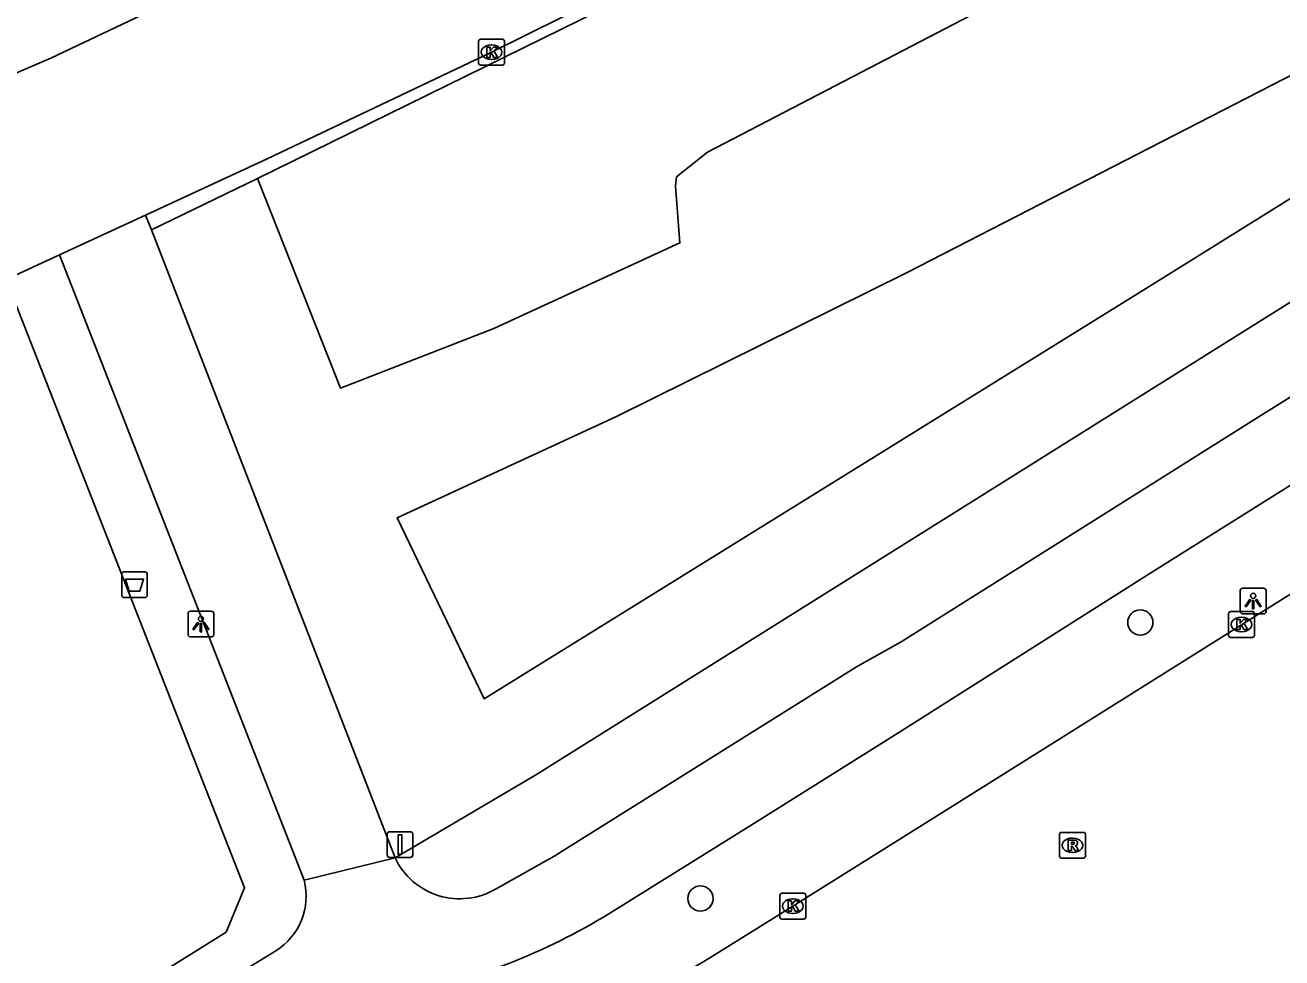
# Model space of a CAD drawing. Extents: x 159689 to 160786, y 387323 to 388339.
# Drawn here: x 160140.76 to 160189.46, y 387387.95 to 387424.08 of the extents above; entities that cross this region are included whole.
import ezdxf

# ---------------------------------------------------------------- set-up
doc = ezdxf.new("R2010")
doc.units = 0
for name, color, linetype in [('IMGEO_Afvalbak', 7, 'Continuous'), ('IMGEO_Boom', 7, 'Continuous'), ('IMGEO_Fietspad_open', 7, 'Continuous'), ('IMGEO_Groenvoorziening', 7, 'Continuous'), ('IMGEO_Kolk', 7, 'Continuous'), ('IMGEO_Lichtpunt', 7, 'Continuous'), ('IMGEO_Rijbaan_lokaal_gesloten', 7, 'Continuous'), ('IMGEO_Rijbaan_lokaal_open', 7, 'Continuous'), ('IMGEO_Rioolput', 7, 'Continuous'), ('IMGEO_Verkeersbordpaal', 7, 'Continuous'), ('IMGEO_Voetpad_open', 7, 'Continuous')]:
    doc.layers.add(name, color=color, linetype=linetype)

msp = doc.modelspace()

# ---------------------------------------------------------------- linework, layer by layer
at = {"layer": 'IMGEO_Afvalbak'}
for p, q in [((160144.505, 387402.006), (160144.505, 387402.806)), ((160144.505, 387402.806), (160144.505, 387402.006)), ((160144.605, 387402.906), (160145.395, 387402.906)), ((160145.395, 387402.906), (160144.605, 387402.906)), ((160145.495, 387402.806), (160145.495, 387402.006)), ((160145.495, 387402.006), (160145.495, 387402.806)), ((160145.395, 387401.906), (160144.605, 387401.906)), ((160144.605, 387401.906), (160145.395, 387401.906))]:
    msp.add_line(p, q, dxfattribs=at)
msp.add_lwpolyline([(160144.648, 387402.62), (160145.352, 387402.62), (160145.203, 387402.15), (160144.797, 387402.15), (160144.648, 387402.62)], dxfattribs=at)
for centre, start, end in [((160144.605, 387402.806), 90, 180), ((160144.605, 387402.806), 90, 180), ((160145.395, 387402.806), 0, 90), ((160145.395, 387402.806), 360, 90), ((160144.605, 387402.006), 180, 270), ((160144.605, 387402.006), 180, 270), ((160145.395, 387402.006), 270, 0), ((160145.395, 387402.006), 270, 0)]:
    msp.add_arc(centre, 0.1, start, end, dxfattribs=at)
at = {"layer": 'IMGEO_Boom'}
for centre in [(160183.977, 387400.943), (160166.929, 387390.249)]:
    msp.add_circle(centre, 0.489, dxfattribs=at)
at = {"layer": 'IMGEO_Fietspad_open'}
for points in [[(160304.637, 387480.044), (160301.617, 387477.461), (160298.558, 387474.843), (160297.951, 387474.363), (160295.506, 387472.609), (160294.842, 387472.203), (160282.017, 387465.159), (160277.159, 387462.365), (160271.867, 387459.381), (160264.291, 387455.191), (160257.213, 387451.206), (160245.641, 387444.527), (160232.498, 387436.379), (160218.594, 387427.633), (160201.505, 387416.998), (160188.751, 387409.025), (160174.71, 387400.186), (160172.972, 387399.218), (160161.569, 387392.079), (160161.282, 387391.902), (160159.013, 387390.625)], [(160163.385, 387389.655), (160169.004, 387393.156), (160174.583, 387396.65), (160184.491, 387402.932), (160207.33, 387417.248), (160226.274, 387428.986), (160242.76, 387439.193), (160245.229, 387440.783), (160247.291, 387442.078), (160258.222, 387448.472), (160283.621, 387462.603)], [(160145.429, 387416.725), (160145.651, 387416.153)], [(160155.098, 387391.826), (160145.651, 387416.153)], [(160142.089, 387415.182), (160151.57, 387390.952)], [(160155.098, 387391.826), (160151.57, 387390.952)], [(160150.48, 387388.224), (160148.407, 387386.951), (160120.28, 387369.263), (160089.698, 387350.065)]]:
    msp.add_lwpolyline(points, dxfattribs=at)
for centre, radius, start, end in [((160157.598, 387392.995), 2.76, 205.0541, 300.8372), ((160149.157, 387390.334), 2.491, 302.0817, 14.359), ((160150.482, 387410.81), 24.779, 281.3485, 301.3804)]:
    msp.add_arc(centre, radius, start, end, dxfattribs=at)
at = {"layer": 'IMGEO_Groenvoorziening'}
for points in [[(160224.225, 387438.836), (160223.727, 387439.732), (160203.456, 387429.237), (160190.474, 387422.484), (160174.911, 387414.49), (160163.674, 387408.923), (160155.179, 387405), (160158.548, 387397.977), (160184.283, 387413.931), (160224.225, 387438.836)], [(160149.767, 387418.144), (160149.844, 387417.943), (160152.976, 387410.015), (160158.92, 387412.335), (160166.136, 387415.647), (160165.969, 387417.84), (160166.003, 387418.201), (160167.208, 387419.163), (160182.363, 387427.052), (160179.539, 387432.79)]]:
    msp.add_lwpolyline(points, dxfattribs=at)
at = {"layer": 'IMGEO_Kolk'}
for p, q in [((160158.406, 387423.536), (160159.258, 387423.536)), ((160158.331, 387422.61), (160158.331, 387423.462)), ((160158.819, 387423.316), (160158.844, 387423.316)), ((160159.332, 387423.462), (160159.332, 387422.61)), ((160159.258, 387422.536), (160158.406, 387422.536)), ((160158.842, 387422.756), (160158.817, 387422.756)), ((160187.397, 387400.437), (160187.397, 387401.289)), ((160187.472, 387401.363), (160188.324, 387401.363)), ((160187.885, 387401.143), (160187.91, 387401.143)), ((160188.398, 387401.289), (160188.398, 387400.437)), ((160188.324, 387400.363), (160187.472, 387400.363)), ((160187.908, 387400.583), (160187.883, 387400.583)), ((160170.011, 387389.526), (160170.011, 387390.378)), ((160170.086, 387390.452), (160170.938, 387390.452)), ((160171.012, 387390.378), (160171.012, 387389.526)), ((160170.499, 387390.232), (160170.524, 387390.232)), ((160170.938, 387389.452), (160170.086, 387389.452)), ((160170.522, 387389.672), (160170.497, 387389.672))]:
    msp.add_line(p, q, dxfattribs=at)
for points in [[(160158.406, 387423.536), (160159.258, 387423.536)], [(160158.331, 387422.61), (160158.331, 387423.462)], [(160158.652, 387423.236), (160158.775, 387423.236), (160158.775, 387423.085), (160158.905, 387423.236), (160159.069, 387423.236), (160158.923, 387423.085), (160159.076, 387422.836), (160158.924, 387422.836), (160158.839, 387423), (160158.775, 387422.933), (160158.775, 387422.836), (160158.652, 387422.836), (160158.652, 387423.236)], [(160159.332, 387423.462), (160159.332, 387422.61)], [(160159.258, 387422.536), (160158.406, 387422.536)], [(160187.397, 387400.437), (160187.397, 387401.289)], [(160187.472, 387401.363), (160188.324, 387401.363)], [(160188.398, 387401.289), (160188.398, 387400.437)], [(160187.718, 387401.063), (160187.841, 387401.063), (160187.841, 387400.912), (160187.971, 387401.063), (160188.135, 387401.063), (160187.989, 387400.912), (160188.142, 387400.663), (160187.99, 387400.663), (160187.905, 387400.827), (160187.841, 387400.76), (160187.841, 387400.663), (160187.718, 387400.663), (160187.718, 387401.063)], [(160188.324, 387400.363), (160187.472, 387400.363)], [(160170.011, 387389.526), (160170.011, 387390.378)], [(160170.086, 387390.452), (160170.938, 387390.452)], [(160171.012, 387390.378), (160171.012, 387389.526)], [(160170.332, 387390.152), (160170.455, 387390.152), (160170.455, 387390.001), (160170.585, 387390.152), (160170.749, 387390.152), (160170.603, 387390.001), (160170.756, 387389.752), (160170.604, 387389.752), (160170.519, 387389.916), (160170.455, 387389.849), (160170.455, 387389.752), (160170.332, 387389.752), (160170.332, 387390.152)], [(160170.938, 387389.452), (160170.086, 387389.452)]]:
    msp.add_lwpolyline(points, dxfattribs=at)
for centre, start, end in [((160158.408, 387423.46), 91.552, 178.448), ((160158.408, 387423.46), 91.552, 178.448), ((160159.256, 387423.46), 1.552, 88.448), ((160159.256, 387423.46), 1.552, 88.448), ((160158.408, 387422.612), 181.552, 268.448), ((160158.408, 387422.612), 181.552, 268.448), ((160159.256, 387422.612), 271.552, 358.448), ((160159.256, 387422.612), 271.552, 358.448), ((160187.474, 387401.287), 91.552, 178.448), ((160187.474, 387401.287), 91.552, 178.448), ((160188.322, 387401.287), 1.552, 88.448), ((160188.322, 387401.287), 1.552, 88.448), ((160187.474, 387400.439), 181.552, 268.448), ((160187.474, 387400.439), 181.552, 268.448), ((160188.322, 387400.439), 271.552, 358.448), ((160188.322, 387400.439), 271.552, 358.448), ((160170.088, 387390.376), 91.552, 178.448), ((160170.088, 387390.376), 91.552, 178.448), ((160170.936, 387390.376), 1.552, 88.448), ((160170.936, 387390.376), 1.552, 88.448), ((160170.088, 387389.528), 181.552, 268.448), ((160170.088, 387389.528), 181.552, 268.448), ((160170.936, 387389.528), 271.552, 358.448), ((160170.936, 387389.528), 271.552, 358.448)]:
    msp.add_arc(centre, 0.0765, start, end, dxfattribs=at)
for centre, major_axis, ratio, start_param, end_param in [((160158.818, 387423.036), (-0.387, 0.002), 0.722429, 4.712389, 7.853982), ((160158.843, 387423.036), (-0.39, 0.002), 0.717154, 1.570796, 4.712389), ((160187.884, 387400.863), (-0.387, 0.002), 0.722429, 4.712389, 7.853982), ((160187.909, 387400.863), (-0.39, 0.002), 0.717154, 1.570796, 4.712389), ((160170.498, 387389.952), (-0.387, 0.002), 0.722429, 4.712389, 7.853982), ((160170.523, 387389.952), (-0.39, 0.002), 0.717154, 1.570796, 4.712389)]:
    msp.add_ellipse(centre, major_axis=major_axis, ratio=ratio, start_param=start_param, end_param=end_param, dxfattribs=at)
at = {"layer": 'IMGEO_Lichtpunt'}
for p, q in [((160187.851, 387402.176), (160187.851, 387401.369)), ((160187.851, 387402.176), (160187.851, 387401.369)), ((160188.753, 387402.271), (160187.945, 387402.271)), ((160188.753, 387402.271), (160187.945, 387402.271)), ((160188.847, 387401.369), (160188.847, 387402.176)), ((160188.847, 387401.369), (160188.847, 387402.176)), ((160147.073, 387401.285), (160147.073, 387400.478)), ((160147.073, 387401.285), (160147.073, 387400.478)), ((160147.975, 387401.38), (160147.167, 387401.38)), ((160147.975, 387401.38), (160147.167, 387401.38)), ((160148.069, 387400.478), (160148.069, 387401.285)), ((160148.069, 387400.478), (160148.069, 387401.285)), ((160187.945, 387401.275), (160188.753, 387401.275)), ((160187.945, 387401.275), (160188.753, 387401.275)), ((160147.167, 387400.384), (160147.975, 387400.384)), ((160147.167, 387400.384), (160147.975, 387400.384))]:
    msp.add_line(p, q, dxfattribs=at)
for points in [[(160188.225, 387401.84), (160188.264, 387401.812), (160188.076, 387401.55), (160188.038, 387401.577), (160188.225, 387401.84)], [(160188.327, 387401.792), (160188.374, 387401.792), (160188.374, 387401.47), (160188.327, 387401.47), (160188.327, 387401.792)], [(160188.437, 387401.812), (160188.475, 387401.839), (160188.662, 387401.577), (160188.623, 387401.549), (160188.437, 387401.812)], [(160147.447, 387400.949), (160147.486, 387400.921), (160147.298, 387400.659), (160147.26, 387400.686), (160147.447, 387400.949)], [(160147.549, 387400.901), (160147.596, 387400.901), (160147.596, 387400.579), (160147.549, 387400.579), (160147.549, 387400.901)], [(160147.659, 387400.921), (160147.697, 387400.948), (160147.884, 387400.686), (160147.845, 387400.658), (160147.659, 387400.921)]]:
    msp.add_lwpolyline(points, dxfattribs=at)
for centre in [(160188.35, 387401.974), (160147.572, 387401.083)]:
    msp.add_circle(centre, 0.0994, dxfattribs=at)
for centre, start, end in [((160187.945, 387402.176), 90, 180), ((160187.945, 387402.176), 90, 180), ((160188.753, 387402.176), 0, 90), ((160188.753, 387402.176), 0, 90), ((160147.167, 387401.285), 90, 180), ((160147.167, 387401.285), 90, 180), ((160147.975, 387401.285), 0, 90), ((160147.975, 387401.285), 0, 90), ((160187.945, 387401.369), 180, 270), ((160187.945, 387401.369), 180, 270), ((160188.753, 387401.369), 270, 0), ((160188.753, 387401.369), 270, 360), ((160147.167, 387400.478), 180, 270), ((160147.167, 387400.478), 180, 270), ((160147.975, 387400.478), 270, 0), ((160147.975, 387400.478), 270, 360)]:
    msp.add_arc(centre, 0.0946, start, end, dxfattribs=at)
at = {"layer": 'IMGEO_Rijbaan_lokaal_gesloten'}
msp.add_lwpolyline([(160284.285, 387461.649), (160278.607, 387457.856), (160272.027, 387453.626), (160176.491, 387393.694), (160170.512, 387389.952), (160167.293, 387387.948)], dxfattribs=at)
msp.add_arc((160134.35, 387443.155), 64.289, 290.97693, 300.82515, dxfattribs=at)
at = {"layer": 'IMGEO_Rijbaan_lokaal_open'}
for points in [[(160302.229, 387492.724), (160298.001, 387490.97), (160294.302, 387489.299), (160284.062, 387484.245), (160260.972, 387472.997), (160238.595, 387462.168), (160213.189, 387449.943), (160192.437, 387439.673), (160171.506, 387429.331), (160158.753, 387422.998), (160150.14, 387418.901), (160145.429, 387416.725)], [(160109.491, 387409.803), (160111.303, 387410.515), (160131.851, 387418.79), (160137.666, 387421.047), (160141.785, 387422.82), (160149.027, 387426.262), (160150.033, 387426.741)], [(160145.429, 387416.725), (160142.089, 387415.182)], [(160140.02, 387414.226), (160142.089, 387415.182)]]:
    msp.add_lwpolyline(points, dxfattribs=at)
at = {"layer": 'IMGEO_Rioolput'}
for p, q in [((160180.924, 387392.809), (160181.776, 387392.809)), ((160180.849, 387391.883), (160180.849, 387392.735)), ((160181.337, 387392.589), (160181.362, 387392.589)), ((160181.85, 387392.735), (160181.85, 387391.883)), ((160181.36, 387392.029), (160181.335, 387392.029)), ((160181.776, 387391.809), (160180.924, 387391.809))]:
    msp.add_line(p, q, dxfattribs=at)
for points in [[(160180.924, 387392.809), (160181.776, 387392.809)], [(160180.849, 387391.883), (160180.849, 387392.735)], [(160181.438, 387392.507), (160181.186, 387392.509), (160181.186, 387392.109)], [(160181.364, 387392.428), (160181.31, 387392.428), (160181.31, 387392.347)], [(160181.31, 387392.347), (160181.362, 387392.347)], [(160181.85, 387392.735), (160181.85, 387391.883)], [(160181.186, 387392.109), (160181.31, 387392.109), (160181.31, 387392.271), (160181.321, 387392.271)], [(160181.368, 387392.242), (160181.439, 387392.109), (160181.579, 387392.109), (160181.514, 387392.235)], [(160181.776, 387391.809), (160180.924, 387391.809)]]:
    msp.add_lwpolyline(points, dxfattribs=at)
for centre, radius, start, end in [((160180.926, 387392.733), 0.0765, 91.552, 178.448), ((160180.926, 387392.733), 0.0765, 91.552, 178.448), ((160181.774, 387392.733), 0.0765, 1.552, 88.448), ((160181.774, 387392.733), 0.0765, 1.552, 88.448), ((160181.346, 387392.536), 0.19, 274.7715, 282.9687), ((160181.37, 387392.332), 0.0964, 77.0061, 93.1865), ((160181.384, 387392.389), 0.0378, 276.6634, 79.6772), ((160181.437, 387392.397), 0.109, 350.3612, 89.416), ((160181.435, 387392.397), 0.112, 277.5842, 350.9817), ((160180.926, 387391.885), 0.0765, 181.552, 268.448), ((160180.926, 387391.885), 0.0765, 181.552, 268.448), ((160181.32, 387392.218), 0.0533, 26.0293, 88.6989), ((160181.419, 387392.182), 0.108, 29.5134, 73.7905), ((160181.774, 387391.885), 0.0765, 271.552, 358.448), ((160181.774, 387391.885), 0.0765, 271.552, 358.448)]:
    msp.add_arc(centre, radius, start, end, dxfattribs=at)
for centre, major_axis, ratio, start_param, end_param in [((160181.336, 387392.309), (-0.387, 0.002), 0.722429, 4.712389, 7.853982), ((160181.361, 387392.309), (-0.39, 0.002), 0.717154, 1.570796, 4.712389)]:
    msp.add_ellipse(centre, major_axis=major_axis, ratio=ratio, start_param=start_param, end_param=end_param, dxfattribs=at)
at = {"layer": 'IMGEO_Verkeersbordpaal'}
for p, q in [((160154.892, 387392.836), (160155.682, 387392.836)), ((160155.682, 387392.836), (160154.892, 387392.836)), ((160154.792, 387391.936), (160154.792, 387392.736)), ((160154.792, 387392.736), (160154.792, 387391.936)), ((160155.782, 387392.736), (160155.782, 387391.936)), ((160155.782, 387391.936), (160155.782, 387392.736)), ((160155.682, 387391.836), (160154.892, 387391.836)), ((160154.892, 387391.836), (160155.682, 387391.836))]:
    msp.add_line(p, q, dxfattribs=at)
msp.add_lwpolyline([(160155.212, 387392.711), (160155.362, 387392.711), (160155.362, 387391.961), (160155.212, 387391.961), (160155.212, 387392.711)], dxfattribs=at)
for centre, start, end in [((160154.892, 387392.736), 90, 180), ((160154.892, 387392.736), 90, 180), ((160155.682, 387392.736), 0, 90), ((160155.682, 387392.736), 360, 90), ((160154.892, 387391.936), 180, 270), ((160154.892, 387391.936), 180, 270), ((160155.682, 387391.936), 270, 0), ((160155.682, 387391.936), 270, 0)]:
    msp.add_arc(centre, 0.1, start, end, dxfattribs=at)
at = {"layer": 'IMGEO_Voetpad_open'}
for points in [[(160304.148, 387483.443), (160303.552, 387482.65), (160303.035, 387482.048), (160297.748, 387477.449), (160297.076, 387477.04), (160280.554, 387467.888), (160276.867, 387465.794), (160262.249, 387457.676), (160258.008, 387455.524), (160243.399, 387446.858), (160208.101, 387424.823), (160160.574, 387395.054), (160155.098, 387391.826)], [(160149.767, 387418.144), (160150.394, 387418.447), (160165.247, 387425.756), (160165.572, 387425.916), (160179.539, 387432.79)], [(160145.651, 387416.153), (160149.767, 387418.144)], [(160140.228, 387413.696), (160149.263, 387390.667), (160148.547, 387388.944), (160145.385, 387386.971), (160119.409, 387370.645), (160088.659, 387351.299)]]:
    msp.add_lwpolyline(points, dxfattribs=at)

doc.saveas('drawing.dxf')
